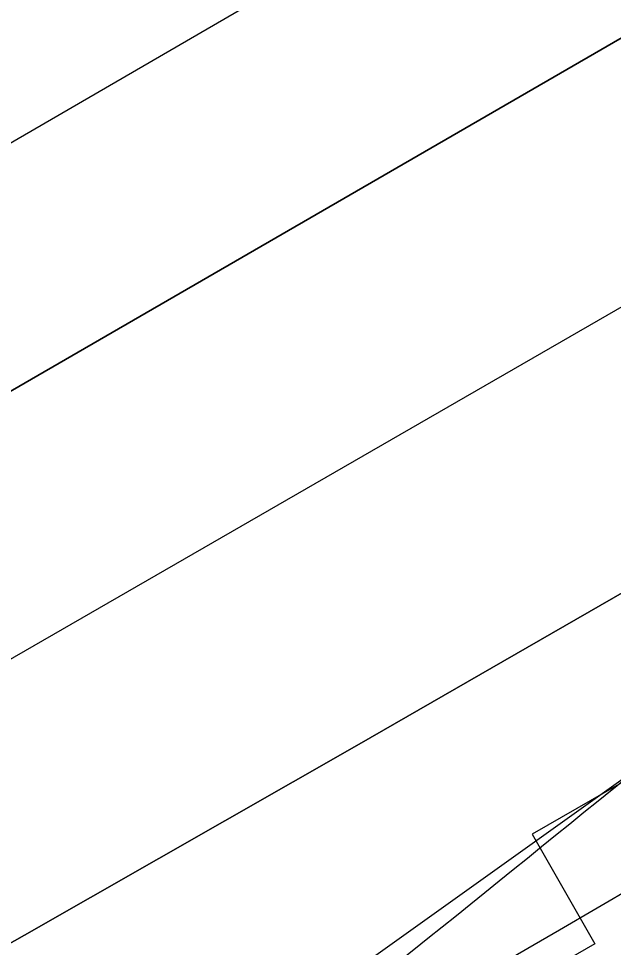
# Model space of a CAD drawing. Extents: x 3445503 to 3483459, y 540493 to 566012.
# Drawn here: x 3477582.2 to 3477633.3, y 552197.5 to 552277.2 of the extents above; entities that cross this region are included whole.
import ezdxf

# ---------------------------------------------------------------- set-up
doc = ezdxf.new("R2010")
doc.units = 0
for name, color, linetype in [('V-RIVR-EDGE', 7, 'Continuous'), ('V-RRAP-FSHR', 7, 'Continuous'), ('V-RRAP-RVMT', 7, 'Continuous'), ('V-TOPO-DPTH', 7, 'Continuous'), ('V-TOPO-MINR', 7, 'Continuous'), ('V-TOPO-WATR', 7, 'Continuous')]:
    doc.layers.add(name, color=color, linetype=linetype)

msp = doc.modelspace()

# ---------------------------------------------------------------- linework, layer by layer
at = {"layer": 'V-RIVR-EDGE'}
msp.add_spline([(3477967.3848833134, 552440.8059690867), (3477956.324274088, 552434.4645256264), (3477946.922800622, 552428.2304005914), (3477938.2208844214, 552423.7327046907), (3477929.172198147, 552419.58349804), (3477921.163822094, 552414.388823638), (3477919.4179374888, 552411.2644546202), (3477918.3664526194, 552407.7907367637), (3477915.2291897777, 552404.3221764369), (3477908.61305155, 552399.8193230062), (3477903.741938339, 552398.0932089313), (3477897.8270765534, 552396.0220439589), (3477895.3893709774, 552394.2899127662), (3477890.1714876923, 552392.9122879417), (3477887.3861524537, 552391.1810163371), (3477883.9004003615, 552387.3656859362), (3477874.497207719, 552380.4363015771), (3477864.3996153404, 552373.8562660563), (3477857.0907965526, 552370.3980207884), (3477852.909785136, 552366.5844095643), (3477848.381144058, 552362.7716579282), (3477844.5451835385, 552357.9142981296), (3477836.8938926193, 552356.5426904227), (3477833.4090001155, 552353.0749896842), (3477830.613349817, 552347.1721621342), (3477822.605833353, 552342.3251173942), (3477810.0688162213, 552333.3176913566), (3477792.657247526, 552321.1936325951), (3477781.52192369, 552316.7019538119), (3477774.9023471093, 552310.8085817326), (3477768.981468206, 552306.3040091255), (3477763.756708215, 552302.1453470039), (3477759.9310627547, 552301.4595431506), (3477756.0985405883, 552297.9927020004), (3477741.122958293, 552286.9055151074), (3477723.7062320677, 552272.6956783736), (3477708.732368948, 552262.3037508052), (3477698.9806870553, 552255.0275963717), (3477689.5869498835, 552251.922138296), (3477683.6652113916, 552247.0699360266), (3477677.043915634, 552240.4813046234), (3477664.1601284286, 552231.8223678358), (3477659.2829980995, 552227.6628461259), (3477652.325247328, 552225.5942599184), (3477646.05759835, 552221.4381765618), (3477633.1695132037, 552211.0410914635), (3477593.4640879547, 552180.5476742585), (3477582.3218874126, 552173.2749581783), (3477570.133359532, 552164.6143022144), (3477532.8716569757, 552138.2864238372), (3477506.055176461, 552118.5377213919), (3477500.1351571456, 552114.3807784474), (3477492.8237595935, 552109.879644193), (3477485.8591321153, 552105.0300206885), (3477479.9494278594, 552105.044633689), (3477473.686936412, 552102.974328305), (3477446.1786349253, 552084.6178636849), (3477429.4631851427, 552072.8397154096), (3477413.0962246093, 552061.4083372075), (3477403.3445427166, 552054.1321827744), (3477399.864807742, 552052.7502600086), (3477395.341324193, 552051.0232863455), (3477385.9467274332, 552047.5701986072), (3477366.105189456, 552036.8426756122), (3477295.433217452, 551995.3016125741), (3477256.0874561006, 551969.6741510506), (3477245.9924424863, 551964.1370045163), (3477236.5866710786, 551956.1647311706), (3477232.406519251, 551952.6987496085), (3477223.3586925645, 551948.89717262), (3477210.8268329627, 551941.975524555), (3477195.5096381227, 551933.3226048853), (3477189.23941038, 551928.1236325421), (3477182.2756424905, 551923.6216386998), (3477175.6646617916, 551921.2045632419), (3477171.836437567, 551919.4758704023), (3477168.3515450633, 551916.0081696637), (3477159.6496288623, 551911.5104737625), (3477143.6328767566, 551901.1211249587), (3477124.4848789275, 551889.6966234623), (3477117.871319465, 551886.2366590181), (3477112.3066661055, 551885.2075234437), (3477107.4346933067, 551883.1337797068), (3477100.8211338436, 551879.6738152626), (3477094.5517656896, 551874.8224725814), (3477091.412783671, 551870.6586529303), (3477085.147713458, 551867.54545856), (3477074.3548617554, 551860.9671422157), (3477058.344126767, 551853.011201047), (3477036.0640236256, 551840.203917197), (3477024.5707550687, 551831.5415420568), (3477014.1263926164, 551825.3099957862), (3477007.5162715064, 551823.2405499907), (3476990.806838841, 551813.8958093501), (3476960.862550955, 551794.5024728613), (3476943.4492630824, 551781.6831547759), (3476927.7818598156, 551771.9882057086), (3476905.500897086, 551758.8332921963), (3476879.0389229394, 551741.8647674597), (3476864.071076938, 551733.9062475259), (3476854.3211142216, 551727.325352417), (3476848.0526056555, 551722.8216393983), (3476839.70175747, 551719.7136025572), (3476833.4427043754, 551719.0338158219), (3476830.31231824, 551718.3462927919), (3476827.173336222, 551714.182473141), (3476822.9949035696, 551711.4117509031), (3476800.371468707, 551700.343474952), (3476764.179302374, 551684.7895373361), (3476719.29037737, 551666.8236817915), (3476694.587181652, 551658.1939710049), (3476687.274064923, 551652.9975774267), (3476681.7085519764, 551651.6208121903), (3476674.7516607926, 551649.8998556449), (3476665.709851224, 551648.5316862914), (3476648.669121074, 551645.7927688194), (3476639.2779626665, 551643.7301997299), (3476627.4490986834, 551639.9354994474), (3476617.009034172, 551635.4421014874), (3476607.2625098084, 551630.2517250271), (3476595.080858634, 551624.3721063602), (3476590.5590942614, 551623.3403920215), (3476578.3920560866, 551623.3704776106), (3476574.5664106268, 551622.6846737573), (3476569.6944378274, 551620.6109300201), (3476563.7744185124, 551616.4539870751), (3476559.595126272, 551613.3356351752), (3476542.5552557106, 551610.944347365), (3476516.4692776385, 551605.4467418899), (3476500.8139086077, 551600.6186080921), (3476493.860455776, 551600.2881701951), (3476490.382439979, 551599.6015067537), (3476484.8160674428, 551597.8771118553), (3476475.769959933, 551594.7707941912), (3476466.7143969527, 551587.8405502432), (3476459.750629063, 551583.3385564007), (3476454.1842565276, 551581.6141615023), (3476446.5243697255, 551576.7662571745), (3476440.255001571, 551571.9149144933), (3476435.0311011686, 551568.1038820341), (3476422.854607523, 551564.3100413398), (3476402.3126526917, 551551.4984595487), (3476381.420489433, 551537.6448483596), (3476372.0198755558, 551531.7583529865), (3476359.8339264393, 551524.140586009), (3476350.7740655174, 551515.4721937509), (3476342.071289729, 551510.6268681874), (3476327.10172455, 551501.9730889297), (3476312.481508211, 551494.0137094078), (3476294.027910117, 551482.2398590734), (3476278.3630856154, 551473.5877989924), (3476258.5155305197, 551460.4268683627), (3476247.7175212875, 551451.7627740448), (3476240.7477362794, 551444.8273725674), (3476231.3445436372, 551437.8979882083), (3476220.5534111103, 551432.0149311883), (3476209.412070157, 551425.0898447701), (3476201.752183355, 551420.2419404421), (3476188.86323862, 551409.4972256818), (3476180.8488454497, 551401.8691436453), (3476169.01310476, 551395.2934060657), (3476157.8666062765, 551386.2825416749), (3476151.592940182, 551379.6930506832), (3476140.805246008, 551375.200512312), (3476129.659607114, 551366.5372775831), (3476121.6409160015, 551357.171047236), (3476113.974152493, 551349.5421056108), (3476103.18130079, 551342.9637892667), (3476089.95590104, 551336.7391197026), (3476064.211535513, 551328.8072470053), (3476038.8070633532, 551317.7458477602), (3476021.0538821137, 551308.0560562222), (3476001.9050246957, 551296.2839250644), (3475987.974050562, 551285.889418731), (3475980.311584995, 551279.9986254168), (3475968.8286314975, 551275.5078062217), (3475961.8691615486, 551272.74396069), (3475958.38169028, 551268.2333709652), (3475953.4976832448, 551261.2928119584), (3475933.6613027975, 551252.651066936), (3475913.8197648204, 551241.923543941), (3475899.54373979, 551232.5727861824), (3475888.3989604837, 551224.2571811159), (3475872.030280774, 551212.1305435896), (3475859.1439148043, 551202.4287178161), (3475843.822422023, 551192.0376498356), (3475828.851137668, 551182.688611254), (3475807.6165022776, 551170.9216376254), (3475790.902771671, 551159.8387486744), (3475778.359737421, 551148.3979150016), (3475750.8454188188, 551127.6080427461), (3475732.386663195, 551113.7484144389), (3475710.1082792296, 551101.6363899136), (3475688.5242950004, 551089.1750165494), (3475657.5457140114, 551073.2605554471), (3475627.610881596, 551057.6911452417), (3475610.205330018, 551048.0004941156), (3475592.8023572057, 551039.3527319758), (3475578.883417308, 551033.8250409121), (3475567.7575489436, 551033.1572884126), (3475559.4084199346, 551030.7445108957), (3475547.22161123, 551022.7791142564), (3475531.193684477, 551007.8705798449), (3475514.128026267, 550995.0504021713), (3475489.7561280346, 550979.8148682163), (3475462.248686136, 550961.8060332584), (3475436.832179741, 550945.8778187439), (3475412.1117922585, 550930.2955147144), (3475404.102556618, 550924.7532106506), (3475394.356891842, 550919.9104638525), (3475383.5657593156, 550914.0274068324), (3475369.9892915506, 550906.4130782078), (3475361.2813582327, 550899.4819746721), (3475348.7563753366, 550895.3413639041), (3475341.099067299, 550891.5363485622), (3475331.346525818, 550883.9125644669), (3475319.5056275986, 550875.251048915), (3475304.183275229, 550864.5123512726), (3475282.257678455, 550854.4852451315), (3475261.025621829, 550843.7611604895), (3475243.971997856, 550835.8077980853), (3475209.5136818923, 550818.5114142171), (3475176.085361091, 550795.9980066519), (3475149.619948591, 550777.6389632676), (3475114.789934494, 550750.6098084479), (3475097.3766466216, 550737.7904903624), (3475087.6146496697, 550726.3427799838), (3475078.202861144, 550715.9370990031), (3475072.9712244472, 550708.9973995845), (3475070.5317996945, 550706.5700090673), (3475067.0529243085, 550705.5357159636), (3475062.1826706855, 550704.1572315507), (3475055.2206219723, 550700.3504970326), (3475048.2534157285, 550694.4579845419), (3475043.3668299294, 550686.4745365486), (3475033.264080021, 550677.8087230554), (3475023.50638101, 550668.099160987), (3475018.97344199, 550662.5482610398), (3475016.528000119, 550657.6874628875), (3475015.1288855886, 550654.2146046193), (3475012.339252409, 550650.7451847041), (3475004.6767868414, 550644.8543913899), (3475000.49319666, 550639.9978911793), (3474998.0511931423, 550636.527611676), (3474987.9467240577, 550627.1665388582), (3474974.703272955, 550613.6416463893), (3474958.329435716, 550599.4292308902), (3474946.4885374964, 550590.7677153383), (3474937.4321149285, 550583.4898417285), (3474926.2856164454, 550574.4789773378), (3474912.7005527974, 550563.388352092), (3474895.6417712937, 550553.3492117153), (3474877.8877304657, 550543.3117905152), (3474859.783481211, 550532.2323399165), (3474849.689327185, 550527.0428230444), (3474846.203575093, 550523.2274926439), (3474838.546267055, 550519.4224773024), (3474826.015267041, 550512.8484588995), (3474803.3961301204, 550503.518331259), (3474763.728526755, 550488.3206191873), (3474757.461737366, 550484.5121654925), (3474754.3296320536, 550483.1293831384), (3474743.1960273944, 550479.3329636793), (3474732.059843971, 550474.4936552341), (3474701.4383481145, 550462.4022608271), (3474681.260355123, 550456.1947830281), (3474669.430631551, 550452.0524530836), (3474656.205231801, 550445.8277835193), (3474651.328101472, 550441.6682618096), (3474649.580497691, 550437.8486334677), (3474646.428621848, 550428.4703688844), (3474639.474309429, 550427.7923013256), (3474629.0385428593, 550425.0370516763), (3474622.08423044, 550424.3589841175), (3474617.2174151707, 550424.3710183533), (3474614.0844502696, 550422.6406063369), (3474611.296536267, 550419.8664457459), (3474606.4228442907, 550417.0974426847), (3474599.8170211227, 550416.7661451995), (3474592.512500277, 550415.0460482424), (3474584.1633712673, 550412.633270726), (3474580.6801979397, 550409.8608293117), (3474579.97806191, 550407.0815111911), (3474579.2707683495, 550402.2164150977), (3474577.524024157, 550398.7444164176), (3474572.3009833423, 550395.2810136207), (3474569.5259631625, 550397.7212979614), (3474568.8350017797, 550399.4611654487), (3474566.39901538, 550398.4242935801), (3474565.003339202, 550396.3419539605), (3474560.8317832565, 550396.3522690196), (3474558.046448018, 550394.620997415), (3474557.349469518, 550393.9274572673), (3474552.8216880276, 550390.4623352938), (3474550.030335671, 550386.2976560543), (3474547.2398429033, 550382.480606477), (3474544.4553672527, 550381.0969645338), (3474541.6777683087, 550382.4943598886), (3474539.93876041, 550382.1510281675), (3474539.237483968, 550379.7193397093), (3474537.4838630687, 550373.4663037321), (3474536.4297994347, 550368.9496968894), (3474533.638447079, 550364.7850176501), (3474528.767333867, 550363.058903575), (3474524.9425479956, 550362.7207293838), (3474521.1297963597, 550367.2493704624), (3474518.3504782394, 550367.9515064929), (3474514.8690240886, 550365.8743244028), (3474513.4733479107, 550363.7919847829), (3474515.539355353, 550355.7913450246), (3474514.1368024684, 550350.9279681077), (3474510.6458928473, 550345.0268597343), (3474504.717277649, 550337.393620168), (3474501.5877511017, 550337.0537268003), (3474494.9827875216, 550337.0700589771), (3474490.1151126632, 550336.7344635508), (3474486.2911863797, 550336.7439190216), (3474483.5049915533, 550334.665017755), (3474481.7616857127, 550332.5835377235), (3474479.668171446, 550329.4600282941), (3474476.1884364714, 550328.0781055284), (3474468.885634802, 550327.0532678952), (3474462.629160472, 550327.4163701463), (3474450.808032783, 550326.750336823), (3474441.4194531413, 550325.7306567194), (3474433.070324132, 550323.3178792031), (3474424.3727058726, 550320.5583316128), (3474416.3677681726, 550316.7541758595), (3474412.183318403, 550311.5500459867), (3474406.9585584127, 550307.3913838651), (3474397.2111744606, 550301.8533777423), (3474391.99586994, 550301.5186419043), (3474386.088744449, 550302.5761438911), (3474381.571278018, 550303.282577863), (3474374.9663144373, 550303.29891004), (3474367.313304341, 550301.232043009), (3474361.396723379, 550298.4656187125), (3474352.692228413, 550292.9250338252), (3474347.1249962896, 550290.8530092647), (3474344.6941674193, 550291.9019153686), (3474343.6555763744, 550293.6426424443), (3474340.8745390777, 550293.6495191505), (3474339.4754245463, 550290.1766608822), (3474332.171763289, 550288.804193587), (3474327.3015096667, 550287.4257091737), (3474316.868321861, 550285.713348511), (3474310.6084091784, 550284.6859321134), (3474304.3545136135, 550286.0919233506), (3474293.2303644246, 550286.119430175), (3474261.933379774, 550282.0252371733), (3474232.365087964, 550274.1028199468), (3474219.840105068, 550269.962209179), (3474206.624160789, 550267.5614658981), (3474200.707579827, 550264.7950416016), (3474193.397901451, 550260.9891666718), (3474172.5229299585, 550254.0881487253), (3474156.866701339, 550248.9123852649), (3474145.3846074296, 550244.7691957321), (3474138.0800865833, 550243.0490987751), (3474131.475123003, 550243.0654309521), (3474123.8212533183, 550240.6509342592), (3474116.8617833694, 550237.8870887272), (3474100.516312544, 550235.1464520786), (3474090.0865630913, 550234.8246100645), (3474081.393242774, 550233.8032107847), (3474068.173860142, 550230.0119488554), (3474051.4764617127, 550225.5340234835), (3474039.295670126, 550220.0020344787), (3474031.2976091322, 550218.9789160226), (3474029.5560224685, 550217.5926953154), (3474028.8504480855, 550213.4228585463), (3474027.1131593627, 550213.77478615), (3474025.036836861, 550217.603869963), (3474021.9098890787, 550218.3068655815), (3474017.0361971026, 550215.53786252), (3474014.6010702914, 550214.8486203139), (3474009.387484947, 550215.2091437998), (3474003.125853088, 550213.4864680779), (3473996.173259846, 550213.5036598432), (3473986.43791013, 550212.8324689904), (3473971.4812387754, 550209.3931346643), (3473947.8217916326, 550201.1084747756), (3473927.9965858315, 550196.985915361), (3473915.481058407, 550196.6692308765), (3473910.9584344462, 550195.2898868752), (3473900.519229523, 550191.1441185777), (3473896.3399372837, 550188.0257666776), (3473890.081743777, 550187.6936096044), (3473880.6914449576, 550185.9786701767), (3473877.557620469, 550183.9006284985), (3473876.1593655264, 550180.7753998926), (3473870.9371843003, 550177.6596267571), (3473863.28589338, 550176.2880190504), (3473852.851845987, 550174.2280287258), (3473846.584197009, 550170.071945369), (3473843.4469341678, 550166.6033850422), (3473829.887658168, 550165.9416496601), (3473817.364394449, 550162.4962982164), (3473797.202733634, 550162.8937839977), (3473790.9393825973, 550160.4758489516), (3473774.2359670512, 550153.5645159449), (3473761.365933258, 550150.4676537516), (3473751.280375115, 550148.7544335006), (3473741.5476041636, 550149.1261316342), (3473732.1598841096, 550148.454081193), (3473721.729275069, 550147.7846095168), (3473708.5133307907, 550145.3838662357), (3473703.986408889, 550142.266373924), (3473699.8036782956, 550137.7575033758), (3473693.194416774, 550136.035687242), (3473684.503675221, 550136.0571769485), (3473676.5099121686, 550136.7722068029), (3473667.814872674, 550135.055548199), (3473650.414478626, 550127.4506750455), (3473634.408041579, 550121.2328821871), (3473613.526193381, 550111.5508269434), (3473599.600376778, 550103.2420985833), (3473599.594359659, 550100.8086909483), (3473599.5814658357, 550095.5942460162), (3473597.494828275, 550095.2517738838), (3473595.7566799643, 550095.256071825), (3473589.510520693, 550099.7907300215), (3473582.56308498, 550101.8936997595), (3473571.0870081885, 550100.1839178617), (3473560.30189278, 550096.7342684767), (3473548.8086242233, 550088.071893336), (3473541.4937883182, 550082.1802404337), (3473536.968585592, 550079.7580074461), (3473530.7095324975, 550079.0782207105), (3473522.3793144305, 550084.3132957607), (3473518.5588265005, 550085.7132698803), (3473509.867225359, 550085.3871299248), (3473487.609471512, 550081.6182172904), (3473463.9594798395, 550077.1574836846), (3473450.746973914, 550076.1472590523), (3473424.3279791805, 550076.5602174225), (3473415.2904675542, 550076.9301963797), (3473413.20039164, 550075.1972055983), (3473411.1094561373, 550073.1165851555), (3473410.044217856, 550064.0807927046), (3473387.095502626, 550062.0517475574), (3473385.3573543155, 550062.0560454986), (3473385.029495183, 550070.052387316), (3473384.336814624, 550071.0969954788), (3473381.21072643, 550072.1476207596), (3473364.172575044, 550070.4515922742), (3473359.2988830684, 550067.6825892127), (3473346.088955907, 550067.7152535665), (3473344.347369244, 550066.3290328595), (3473345.0245772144, 550059.0270907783), (3473343.6306202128, 550057.6400104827), (3473340.5079703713, 550060.081154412), (3473338.0840182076, 550063.9110978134), (3473333.2163433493, 550063.575502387), (3473315.824545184, 550059.4469258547), (3473309.9062450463, 550055.9852422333), (3473306.770701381, 550053.2119412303), (3473302.2523753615, 550053.57074554), (3473296.6954582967, 550055.6702769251), (3473292.871532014, 550055.6797323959), (3473289.7351287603, 550052.5588017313), (3473286.6013042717, 550050.4807600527), (3473283.1284460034, 550051.8798745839), (3473279.3070984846, 550052.9322190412), (3473267.4816728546, 550050.5280374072)], degree=3, dxfattribs=at)
at = {"layer": 'V-RRAP-FSHR'}
msp.add_lwpolyline([(3479130.969, 553082.401), (3478816.881, 552888.5970000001), (3478576.85, 552763.205), (3478449.311, 552707.954), (3478289.8170000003, 552621.3640000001), (3478136.845, 552538.512), (3478008.2, 552474.97), (3477863.944, 552377.387), (3477688.914, 552251.158), (3477457.69, 552085.964), (3477224.473, 551942.407), (3476936.077, 551774.99), (3476793.745, 551715.647), (3476544.508, 551605.223), (3476233.506, 551453.813), (3476127.0130000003, 551390.08), (3475971.2770000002, 551277.253), (3475776.395, 551142.969), (3475474.3680000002, 550957.359), (3475375.893, 550912.962), (3475167.399, 550795.536), (3475098.0700000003, 550737.654), (3475020.515, 550657.755), (3474949.56, 550594.009)], dxfattribs=at)
at = {"layer": 'V-RRAP-RVMT'}
for p, q in [((3477745.9690000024, 552275.7800000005), (3477626.2970000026, 552207.2460000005)), ((3477626.2970000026, 552207.2460000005), (3477631.6930000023, 552197.8180000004)), ((3477631.6930000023, 552197.8180000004), (3477503.5330000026, 552124.4600000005))]:
    msp.add_line(p, q, dxfattribs=at)
at = {"layer": 'V-TOPO-DPTH'}
for points in [[(3476574.255510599, 551672.8940099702), (3477109.1992653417, 551978.0890694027), (3477179.367923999, 552018.0195718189), (3477249.594734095, 552057.8472751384), (3477319.9087713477, 552097.5207798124), (3477390.2809600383, 552137.0914853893), (3477509.302723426, 552203.8463667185), (3477520.1952509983, 552209.9842869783), (3477531.0712545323, 552216.1512135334), (3477541.922472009, 552222.3616495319), (3477552.7571654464, 552228.601091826), (3477946.0549162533, 552456.1419133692), (3478017.46054152, 552497.6908075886), (3478088.7269689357, 552539.4757630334), (3478159.784599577, 552581.6148103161), (3478230.7030323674, 552623.9899188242), (3478314.906419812, 552674.5877520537), (3478343.628552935, 552691.8246234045), (3478372.363750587, 552709.039659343), (3478401.1185450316, 552726.221942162), (3478429.8864040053, 552743.3823895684)], [(3478429.8864040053, 552743.3823895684), (3478401.1185450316, 552726.221942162), (3478372.363750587, 552709.039659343), (3478343.628552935, 552691.8246234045), (3478314.906419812, 552674.5877520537), (3478230.7030323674, 552623.9899188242), (3478159.784599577, 552581.6148103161), (3478088.7269689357, 552539.4757630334), (3478017.46054152, 552497.6908075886), (3477946.0549162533, 552456.1419133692), (3477552.7571654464, 552228.601091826), (3477541.922472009, 552222.3616495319), (3477531.0712545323, 552216.1512135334), (3477520.1952509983, 552209.9842869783), (3477509.302723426, 552203.8463667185), (3477390.2809600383, 552137.0914853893), (3477319.9087713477, 552097.5207798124), (3477249.594734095, 552057.8472751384), (3477179.367923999, 552018.0195718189), (3477109.1992653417, 551978.0890694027), (3476574.255510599, 551672.8940099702)], [(3476984.1065376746, 551869.8438903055), (3477073.7123583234, 551919.1539754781), (3477496.0902263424, 552150.2348436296), (3477525.0491269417, 552166.1993367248), (3477553.9386453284, 552182.2874824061), (3477582.7240903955, 552198.561106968), (3477611.4401532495, 552214.9583841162), (3477677.6885007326, 552253.0701664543), (3477739.359434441, 552288.8149175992), (3477800.8740350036, 552324.8247556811), (3477862.154135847, 552361.2322241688), (3477923.277903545, 552397.9047795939), (3478362.9417434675, 552663.630811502), (3478377.0355903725, 552672.1285046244), (3478391.141413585, 552680.606222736), (3478405.2652012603, 552689.0539783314), (3478419.4009652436, 552697.4817589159)], [(3478419.4009652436, 552697.4817589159), (3478405.2652012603, 552689.0539783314), (3478391.141413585, 552680.606222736), (3478377.0355903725, 552672.1285046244), (3478362.9417434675, 552663.630811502), (3477923.277903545, 552397.9047795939), (3477862.154135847, 552361.2322241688), (3477800.8740350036, 552324.8247556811), (3477739.359434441, 552288.8149175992), (3477677.6885007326, 552253.0701664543), (3477611.4401532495, 552214.9583841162), (3477582.7240903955, 552198.561106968), (3477553.9386453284, 552182.2874824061), (3477525.0491269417, 552166.1993367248), (3477496.0902263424, 552150.2348436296), (3477073.7123583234, 551919.1539754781), (3476984.1065376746, 551869.8438903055)]]:
    msp.add_lwpolyline(points, dxfattribs=at)
at = {"layer": 'V-TOPO-MINR'}
for points in [[(3476580.5182835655, 551696.8923635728), (3477400.3642529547, 552162.8427273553), (3477420.4436593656, 552174.2539443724), (3477440.523461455, 552185.6644650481), (3477460.6038570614, 552197.0739412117), (3477480.684648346, 552208.4827210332), (3477515.0673219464, 552228.0158457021), (3477517.954654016, 552229.6617513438), (3477520.8387605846, 552231.3132707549), (3477523.718028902, 552232.9732108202), (3477526.594071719, 552234.6387646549), (3478156.929542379, 552600.9051105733), (3478191.422587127, 552621.0418575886), (3478225.860541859, 552641.2719495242), (3478260.215861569, 552661.6420588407), (3478294.516091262, 552682.1055130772), (3478328.781921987, 552702.627403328), (3478363.05697954, 552723.1338597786), (3478397.345877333, 552743.6171655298), (3478431.644001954, 552764.0850374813)], [(3476574.255510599, 551672.8940099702), (3477109.1992653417, 551978.0890694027), (3477179.367923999, 552018.0195718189), (3477249.594734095, 552057.8472751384), (3477319.9087713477, 552097.5207798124), (3477390.2809600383, 552137.0914853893), (3477509.302723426, 552203.8463667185), (3477520.1952509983, 552209.9842869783), (3477531.0712545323, 552216.1512135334), (3477541.922472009, 552222.3616495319), (3477552.7571654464, 552228.601091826), (3477946.0549162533, 552456.1419133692), (3478017.46054152, 552497.6908075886), (3478088.7269689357, 552539.4757630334), (3478159.784599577, 552581.6148103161), (3478230.7030323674, 552623.9899188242), (3478314.906419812, 552674.5877520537), (3478343.628552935, 552691.8246234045), (3478372.363750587, 552709.039659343), (3478401.1185450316, 552726.221942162), (3478429.8864040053, 552743.3823895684)], [(3476950.135472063, 551869.3981057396), (3477068.2001181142, 551936.0678455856), (3477186.518109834, 552002.2869341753), (3477305.0049986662, 552068.205588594), (3477502.9610690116, 552177.8422192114), (3477522.5679638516, 552188.7678909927), (3477542.136679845, 552199.7611130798), (3477561.6481275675, 552210.8556606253), (3477581.121396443, 552222.0177584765), (3477744.949059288, 552316.4891162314), (3477846.1361517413, 552375.2282500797), (3477947.094765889, 552434.3549423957), (3478047.710662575, 552494.0629724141), (3478148.098080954, 552554.1585609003), (3478338.86670358, 552669.1082901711), (3478360.2912361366, 552681.9943078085), (3478381.72959887, 552694.8572327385), (3478403.188706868, 552707.6855186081), (3478424.661645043, 552720.4907117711)], [(3476439.644443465, 551542.8067751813), (3476532.854356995, 551598.902260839), (3476539.4098012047, 551602.8125533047), (3476545.985353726, 551606.6884237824), (3476552.591068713, 551610.5126612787), (3476559.2168920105, 551614.3024767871), (3476636.90012209, 551658.3325062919), (3476682.4588426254, 551683.9738767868), (3476728.1191530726, 551709.4317431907), (3476773.931848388, 551734.6143534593), (3476819.846133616, 551759.6134596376), (3477524.7411140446, 552140.6645260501), (3477545.6676822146, 552152.0821046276), (3477566.534219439, 552163.6073800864), (3477587.3107102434, 552175.2942008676), (3477608.027170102, 552187.0887185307), (3477628.6556696, 552199.0367483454), (3477649.226934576, 552211.0817378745), (3477669.712347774, 552223.2721669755), (3477690.1405264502, 552235.5595557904), (3478387.127535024, 552658.1612868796), (3478393.8592520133, 552662.2307787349), (3478400.5980854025, 552666.2884165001), (3478407.347593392, 552670.3282731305)]]:
    msp.add_lwpolyline(points, dxfattribs=at)
at = {"layer": 'V-TOPO-WATR'}
msp.add_lwpolyline([(3476984.1065376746, 551869.8438903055), (3477073.7123583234, 551919.1539754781), (3477496.0902263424, 552150.2348436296), (3477525.0491269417, 552166.1993367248), (3477553.9386453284, 552182.2874824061), (3477582.7240903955, 552198.561106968), (3477611.4401532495, 552214.9583841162), (3477677.6885007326, 552253.0701664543), (3477739.359434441, 552288.8149175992), (3477800.8740350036, 552324.8247556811), (3477862.154135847, 552361.2322241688), (3477923.277903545, 552397.9047795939), (3478362.9417434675, 552663.630811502), (3478377.0355903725, 552672.1285046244), (3478391.141413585, 552680.606222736), (3478405.2652012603, 552689.0539783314), (3478419.4009652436, 552697.4817589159)], dxfattribs=at)

doc.saveas('drawing.dxf')
